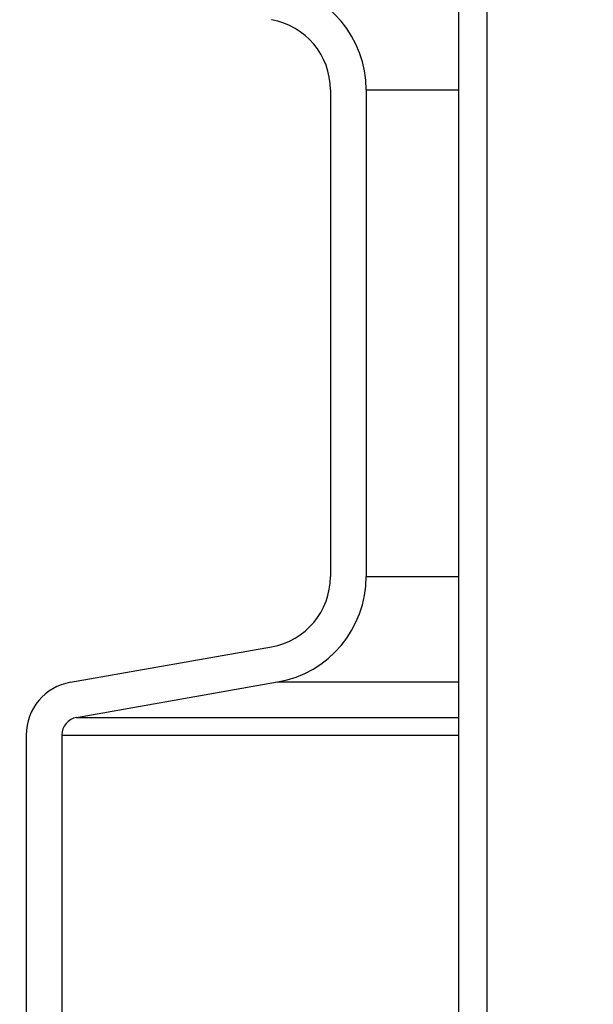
# Model space of a CAD drawing. Extents: x -285 to 5863, y 308 to 3178.
# Tile 335 of 622: x 1786.79 to 1788.8, y 971.26 to 974.7. Entities that reach past the tile are written whole.
import ezdxf

# ---------------------------------------------------------------- set-up
doc = ezdxf.new("R2010")
doc.units = 0
doc.header["$MEASUREMENT"] = 0
doc.header["$PDSIZE"] = 1
doc.layers.get('DEFPOINTS').update_dxf_attribs({"linetype": 'CONTINUOUS'})
for name, color, linetype in [('DIM', 3, 'CONTINUOUS'), ('PEAGRAVEL-HATCH', 3, 'CONTINUOUS'), ('SPILL-BUCKET', 1, 'CONTINUOUS')]:
    doc.layers.add(name, color=color, linetype=linetype)
doc.styles.add('SIMPLEX', font='simplex')
doc.dimstyles.new('DIM64', dxfattribs={"dimscale": 64, "dimtxt": 0.09375, "dimasz": 0.09375, "dimexe": 0.0625, "dimexo": 0.0625, "dimgap": 0.046875, "dimtad": 1, "dimdec": 4, "dimzin": 3, "dimdsep": 46, "dimlunit": 4, "dimtxsty": 'SIMPLEX', "dimcen": 0, "dimclrd": 256, "dimclre": 256, "dimclrt": 256, "dimadec": 0, "dimazin": 0, "dimtfac": 1, "dimtdec": 4, "dimtmove": 0, "dimatfit": 3, "dimfxl": 1, "dimfrac": 2, "dimtolj": 1, "dimtzin": 0, "dimarcsym": 0})

# ---------------------------------------------------------------- blocks, each defined once
blk = doc.blocks.new('*D13')
at = {"layer": 'DEFPOINTS', "color": 0, "transparency": 16777216}
for p in [(1368.5472, 978.296), (2031.7725, 978.0147), (1368.5472, 700.5233)]:
    blk.add_point(p, dxfattribs=at)
at = {"layer": 'DIM', "lineweight": -2, "transparency": 16777216}
for p, q in [((1368.5472, 974.296), (1368.5472, 696.5233)), ((2031.7725, 974.0147), (2031.7725, 696.5233)), ((2025.7725, 700.5233), (1374.5472, 700.5233))]:
    blk.add_line(p, q, dxfattribs=at)
at = {"layer": 'DIM', "transparency": 16777216}
for points in [[(1374.5472, 701.5233), (1374.5472, 699.5233), (1368.5472, 700.5233)], [(2025.7725, 701.5233), (2025.7725, 699.5233), (2031.7725, 700.5233)]]:
    blk.add_solid(points, dxfattribs=at)
at = {"layer": 'DIM', "transparency": 16777216, "insert": (1700.1599, 708.0947), "char_height": 6, "attachment_point": 5, "style": 'SIMPLEX'}
blk.add_mtext('\\A1;55\'-3 1/4" (F.V. TANK SLAB)', dxfattribs=at)

msp = doc.modelspace()

# ---------------------------------------------------------------- hatches: boundary and pattern name
at = {"layer": 'PEAGRAVEL-HATCH'}
h = msp.add_hatch(dxfattribs=at)
h.set_pattern_fill('AR-SAND', color=256, scale=7.5, style=0)
h.set_pattern_definition([(37.5, (718.444, 45.845), (-0.47245, 14.45118), [0, -11.4, 0, -12.75, 0, -12.1875]), (7.5, (718.444, 45.845), (13.27333, 21.1661), [0, -6.15, 0, -10.275, 0, -3.9375]), (327.5, (709.219, 45.845), (23.35606, 0.04244), [0, -3.75, 0, -13.5, 0, -17.625]), (317.5, (709.219, 45.845), (22.54595, 6.58257), [0, -1.875, 0, -8.85, 0, -10.125])])
h.paths.add_polyline_path([(1792.63796, 960.7742), (1792.56053, 961.96392), (1788.1935, 963.30445), (1787.88184, 965.17744), (1787.88184, 966.77867), (1786.86078, 967.21286), (1786.86078, 978.01471), (1767.96478, 978.01471), (1767.89547, 973.7036), (1760.8542, 973.7036), (1760.86045, 935.26579), (1792.769, 935.26579)])
h.paths.add_polyline_path([(1792.76924, 934.26579), (1760.86045, 934.26579), (1760.8542, 916.52404), (1761.7534, 915.87484), (1761.7534, 915.52404), (1763.36045, 915.52328), (1764.36045, 917.52328), (1769.36045, 917.52328), (1770.36045, 915.52328), (1779.86045, 915.52328), (1780.86045, 917.52328), (1785.86045, 917.52328), (1786.86045, 915.52328), (1791.84761, 915.52328), (1791.84761, 915.87408), (1792.49681, 916.52328), (1792.76924, 916.52328)])

# ---------------------------------------------------------------- linework, layer by layer
at = {"layer": 'SPILL-BUCKET', "color": 1, "linetype": 'Continuous'}
for p, q in [((1788.33091, 969.88498), (1788.33091, 984.08254)), ((1788.43084, 969.88498), (1788.43084, 984.08254)), ((1787.88184, 974.45707), (1787.88184, 972.75358)), ((1788.00676, 974.45707), (1788.00676, 972.75358)), ((1786.97178, 972.38348), (1787.67539, 972.50755)), ((1786.99347, 972.26047), (1787.69708, 972.38453)), ((1786.81694, 972.19896), (1786.81694, 971.01443)), ((1786.94186, 972.19896), (1786.94186, 971.01443))]:
    msp.add_line(p, q, dxfattribs=at)
at = {"layer": 'SPILL-BUCKET', "color": 7}
for p, q in [((1788.00676, 974.45707), (1788.33091, 974.45707)), ((1788.00676, 972.75358), (1788.33091, 972.75358)), ((1787.69709, 972.38453), (1788.33091, 972.38453)), ((1786.99347, 972.26047), (1788.33091, 972.26047)), ((1786.94186, 972.19896), (1788.33091, 972.19896))]:
    msp.add_line(p, q, dxfattribs=at)
at = {"layer": 'SPILL-BUCKET', "color": 1, "linetype": 'Continuous'}
for centre, radius, start, end in [((1787.63201, 974.45707), 0.37474, 0, 80), ((1787.63201, 974.45707), 0.24983, 0, 80), ((1787.63201, 972.75358), 0.24983, 280, 0), ((1787.63201, 972.75358), 0.37474, 280, 0), ((1787.00432, 972.19896), 0.18737, 100, 180), ((1787.00432, 972.19896), 0.06246, 100, 180)]:
    msp.add_arc(centre, radius, start, end, dxfattribs=at)

# ---------------------------------------------------------------- dimensions: what is measured, and where the dimension line sits
at = {"layer": 'DIM'}
dim = msp.add_linear_dim(base=(1368.54722, 700.52328), p1=(2031.77254, 978.01471), p2=(1368.54722, 978.29596), angle=180, text='<> (F.V. TANK SLAB)', dimstyle='DIM64', dxfattribs=at)
dim.commit()
dim.dimension.update_dxf_attribs({"geometry": '*D13', "text_midpoint": (1700.15988, 708.09471)})

doc.saveas('drawing.dxf')
